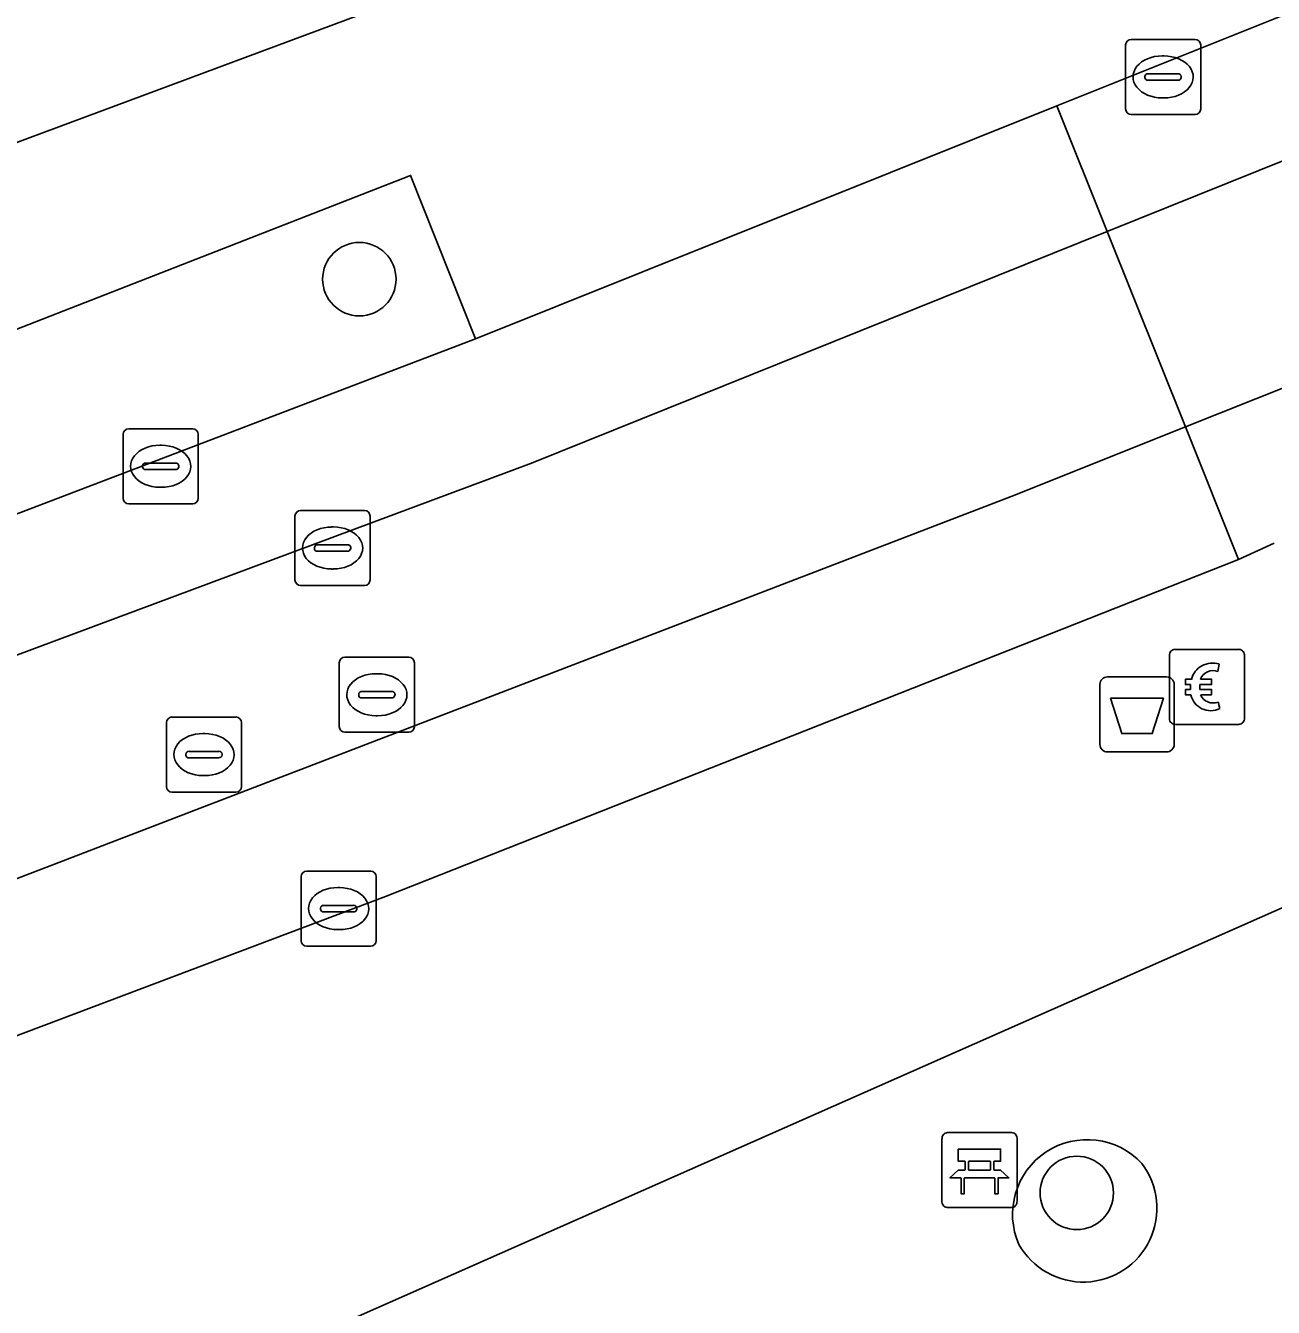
# Model space of a CAD drawing. Extents: x 160663 to 161506, y 382245 to 383291.
# Drawn here: x 161141.68 to 161158.3, y 382952.87 to 382969.94 of the extents above; entities that cross this region are included whole.
import ezdxf

# ---------------------------------------------------------------- set-up
doc = ezdxf.new("R2010")
doc.units = 0
for name, color, linetype in [('IMGEO_Afvalbak', 7, 'Continuous'), ('IMGEO_Bank', 7, 'Continuous'), ('IMGEO_Betaalautomaat', 7, 'Continuous'), ('IMGEO_Boom', 7, 'Continuous'), ('IMGEO_Groenvoorziening', 7, 'Continuous'), ('IMGEO_Kolk', 7, 'Continuous'), ('IMGEO_Pand', 7, 'Continuous'), ('IMGEO_Rijbaan_lokaal_gesloten', 7, 'Continuous'), ('IMGEO_Rioolput', 7, 'Continuous'), ('IMGEO_Voetpad_open', 7, 'Continuous')]:
    doc.layers.add(name, color=color, linetype=linetype)

msp = doc.modelspace()

# ---------------------------------------------------------------- linework, layer by layer
at = {"layer": 'IMGEO_Afvalbak'}
for p, q in [((161156.085, 382961.269), (161156.875, 382961.269)), ((161156.875, 382961.269), (161156.085, 382961.269)), ((161155.985, 382960.369), (161155.985, 382961.169)), ((161155.985, 382961.169), (161155.985, 382960.369)), ((161156.975, 382961.169), (161156.975, 382960.369)), ((161156.975, 382960.369), (161156.975, 382961.169)), ((161156.875, 382960.269), (161156.085, 382960.269)), ((161156.085, 382960.269), (161156.875, 382960.269))]:
    msp.add_line(p, q, dxfattribs=at)
msp.add_lwpolyline([(161156.128, 382960.983), (161156.832, 382960.983), (161156.683, 382960.513), (161156.277, 382960.513), (161156.128, 382960.983)], dxfattribs=at)
for centre, start, end in [((161156.085, 382961.169), 90, 180), ((161156.085, 382961.169), 90, 180), ((161156.875, 382961.169), 0, 90), ((161156.875, 382961.169), 360, 90), ((161156.085, 382960.369), 180, 270), ((161156.085, 382960.369), 180, 270), ((161156.875, 382960.369), 270, 0), ((161156.875, 382960.369), 270, 0)]:
    msp.add_arc(centre, 0.1, start, end, dxfattribs=at)
at = {"layer": 'IMGEO_Bank'}
for p, q in [((161153.882, 382954.276), (161153.882, 382955.117)), ((161153.882, 382955.117), (161153.882, 382954.276)), ((161153.957, 382955.201), (161154.798, 382955.201)), ((161154.798, 382955.201), (161153.957, 382955.201)), ((161154.882, 382955.126), (161154.882, 382954.285)), ((161154.882, 382954.285), (161154.882, 382955.126)), ((161154.191, 382954.707), (161154.191, 382954.813)), ((161154.235, 382954.813), (161154.235, 382954.707)), ((161154.523, 382954.819), (161154.241, 382954.819)), ((161154.529, 382954.707), (161154.529, 382954.813)), ((161154.573, 382954.813), (161154.573, 382954.707)), ((161154.579, 382954.599), (161154.186, 382954.599)), ((161154.241, 382954.701), (161154.523, 382954.701)), ((161154.807, 382954.201), (161153.966, 382954.201)), ((161153.966, 382954.201), (161154.807, 382954.201))]:
    msp.add_line(p, q, dxfattribs=at)
for points in [[(161154.185, 382954.819), (161154.099, 382954.819), (161154.099, 382954.98), (161154.662, 382954.98), (161154.662, 382954.819), (161154.579, 382954.819)], [(161154.129, 382954.599), (161153.987, 382954.599), (161154.099, 382954.701), (161154.185, 382954.701)], [(161154.179, 382954.592), (161154.179, 382954.385), (161154.136, 382954.385), (161154.136, 382954.592)], [(161154.579, 382954.701), (161154.662, 382954.701), (161154.774, 382954.599), (161154.635, 382954.599)], [(161154.629, 382954.592), (161154.629, 382954.385), (161154.585, 382954.385), (161154.585, 382954.592)]]:
    msp.add_lwpolyline(points, dxfattribs=at)
for centre, radius, start, end in [((161153.96, 382955.123), 0.0779, 92.4484, 184.2845), ((161153.96, 382955.123), 0.0779, 92.4484, 184.2845), ((161154.804, 382955.123), 0.0779, 2.4484, 94.2845), ((161154.804, 382955.123), 0.0779, 2.4484, 94.2845), ((161154.184, 382954.812), 0.00671, 2.8957, 87.1043), ((161154.184, 382954.708), 0.00671, 272.8957, 357.1043), ((161154.241, 382954.812), 0.00671, 92.8957, 177.1043), ((161154.241, 382954.708), 0.00671, 182.8957, 267.1043), ((161154.523, 382954.812), 0.00671, 2.8957, 87.1043), ((161154.523, 382954.708), 0.00671, 272.8957, 357.1043), ((161154.58, 382954.812), 0.00671, 92.8957, 177.1043), ((161154.58, 382954.708), 0.00671, 182.8957, 267.1043), ((161154.129, 382954.592), 0.00671, 2.8957, 87.1043), ((161154.186, 382954.592), 0.00671, 92.8957, 177.1043), ((161154.578, 382954.592), 0.00671, 2.8957, 87.1043), ((161154.635, 382954.592), 0.00671, 92.8957, 177.1043), ((161153.96, 382954.279), 0.0779, 182.4484, 274.2845), ((161153.96, 382954.279), 0.0779, 182.4484, 274.2845), ((161154.804, 382954.279), 0.0779, 272.4484, 4.2845), ((161154.804, 382954.279), 0.0779, 272.4484, 4.2845)]:
    msp.add_arc(centre, radius, start, end, dxfattribs=at)
at = {"layer": 'IMGEO_Betaalautomaat'}
for p, q in [((161156.911, 382960.711), (161156.911, 382961.552)), ((161156.911, 382961.552), (161156.911, 382960.711)), ((161156.986, 382961.635), (161157.827, 382961.635)), ((161157.827, 382961.635), (161156.986, 382961.635)), ((161157.91, 382961.561), (161157.91, 382960.72)), ((161157.91, 382960.72), (161157.91, 382961.561)), ((161157.573, 382961.44), (161157.556, 382961.34)), ((161157.194, 382961.099), (161157.194, 382961.167)), ((161157.315, 382961.167), (161157.315, 382961.099)), ((161157.56, 382960.934), (161157.582, 382960.847)), ((161157.836, 382960.636), (161156.995, 382960.636)), ((161156.995, 382960.636), (161157.836, 382960.636))]:
    msp.add_line(p, q, dxfattribs=at)
for points in [[(161157.194, 382961.167), (161157.125, 382961.167), (161157.125, 382961.236), (161157.204, 382961.236)], [(161157.326, 382961.236), (161157.473, 382961.236), (161157.473, 382961.167), (161157.315, 382961.167)], [(161157.199, 382961.03), (161157.125, 382961.03), (161157.125, 382961.099), (161157.194, 382961.099)], [(161157.315, 382961.099), (161157.473, 382961.099), (161157.473, 382961.03), (161157.329, 382961.03)]]:
    msp.add_lwpolyline(points, dxfattribs=at)
for centre, radius, start, end in [((161156.989, 382961.558), 0.0779, 92.4484, 184.2845), ((161156.989, 382961.558), 0.0779, 92.4484, 184.2845), ((161157.833, 382961.558), 0.0779, 2.4484, 94.2845), ((161157.833, 382961.558), 0.0779, 2.4484, 94.2845), ((161157.487, 382961.16), 0.293, 73.014, 165.0139), ((161157.493, 382961.173), 0.179, 69.3236, 159.5683), ((161157.46, 382961.085), 0.267, 191.8096, 297.0389), ((161157.493, 382961.1), 0.179, 202.7625, 291.8693), ((161156.989, 382960.714), 0.0779, 182.4484, 274.2845), ((161156.989, 382960.714), 0.0779, 182.4484, 274.2845), ((161157.833, 382960.714), 0.0779, 272.4484, 4.2845), ((161157.833, 382960.714), 0.0779, 272.4484, 4.2845)]:
    msp.add_arc(centre, radius, start, end, dxfattribs=at)
at = {"layer": 'IMGEO_Boom'}
for centre in [(161146.121, 382966.565), (161155.678, 382954.397)]:
    msp.add_circle(centre, 0.489, dxfattribs=at)
at = {"layer": 'IMGEO_Groenvoorziening'}
msp.add_lwpolyline([(161147.667, 382965.769), (161146.804, 382967.946), (161134.242, 382963.047), (161135.104, 382960.976)], close=True, dxfattribs=at)
for centre, radius, start, end in [((161155.816, 382954.112), 0.994, 42.8932, 203.7895), ((161155.764, 382954.191), 0.982, 209.2241, 37.4586)]:
    msp.add_arc(centre, radius, start, end, dxfattribs=at)
at = {"layer": 'IMGEO_Kolk'}
for p, q in [((161156.402, 382969.758), (161157.254, 382969.758)), ((161156.327, 382968.832), (161156.327, 382969.684)), ((161157.328, 382969.684), (161157.328, 382968.832)), ((161156.815, 382969.538), (161156.84, 382969.538)), ((161156.586, 382969.252), (161156.586, 382969.264)), ((161157.024, 382969.215), (161156.626, 382969.215)), ((161156.629, 382969.301), (161157.027, 382969.301)), ((161157.07, 382969.264), (161157.07, 382969.252)), ((161156.838, 382968.978), (161156.813, 382968.978)), ((161157.254, 382968.758), (161156.402, 382968.758)), ((161142.974, 382963.647), (161142.974, 382964.499)), ((161143.049, 382964.573), (161143.901, 382964.573)), ((161143.975, 382964.499), (161143.975, 382963.647)), ((161143.462, 382964.353), (161143.487, 382964.353)), ((161143.276, 382964.116), (161143.674, 382964.116)), ((161143.233, 382964.067), (161143.233, 382964.079)), ((161143.671, 382964.03), (161143.273, 382964.03)), ((161143.717, 382964.079), (161143.717, 382964.067)), ((161143.485, 382963.793), (161143.46, 382963.793)), ((161143.901, 382963.573), (161143.049, 382963.573)), ((161145.42, 382958.683), (161146.272, 382958.683)), ((161145.345, 382957.757), (161145.345, 382958.609)), ((161145.833, 382958.463), (161145.858, 382958.463)), ((161146.346, 382958.609), (161146.346, 382957.757)), ((161145.604, 382958.177), (161145.604, 382958.189)), ((161146.042, 382958.14), (161145.644, 382958.14)), ((161145.647, 382958.226), (161146.045, 382958.226)), ((161146.088, 382958.189), (161146.088, 382958.177)), ((161145.856, 382957.903), (161145.831, 382957.903)), ((161146.272, 382957.683), (161145.42, 382957.683))]:
    msp.add_line(p, q, dxfattribs=at)
for points in [[(161156.402, 382969.758), (161157.254, 382969.758)], [(161156.327, 382968.832), (161156.327, 382969.684)], [(161157.328, 382969.684), (161157.328, 382968.832)], [(161157.254, 382968.758), (161156.402, 382968.758)], [(161142.974, 382963.647), (161142.974, 382964.499)], [(161143.049, 382964.573), (161143.901, 382964.573)], [(161143.975, 382964.499), (161143.975, 382963.647)], [(161143.901, 382963.573), (161143.049, 382963.573)], [(161145.42, 382958.683), (161146.272, 382958.683)], [(161145.345, 382957.757), (161145.345, 382958.609)], [(161146.346, 382958.609), (161146.346, 382957.757)], [(161146.272, 382957.683), (161145.42, 382957.683)]]:
    msp.add_lwpolyline(points, dxfattribs=at)
for centre, radius, start, end in [((161156.404, 382969.682), 0.0765, 91.552, 178.448), ((161156.404, 382969.682), 0.0765, 91.552, 178.448), ((161157.252, 382969.682), 0.0765, 1.552, 88.448), ((161157.252, 382969.682), 0.0765, 1.552, 88.448), ((161156.626, 382969.261), 0.0403, 85.8775, 175.7526), ((161156.623, 382969.251), 0.0366, 178.938, 274.7102), ((161157.027, 382969.258), 0.043, 264.8664, 352.4533), ((161157.031, 382969.263), 0.0386, 1.7309, 96.639), ((161156.404, 382968.834), 0.0765, 181.552, 268.448), ((161156.404, 382968.834), 0.0765, 181.552, 268.448), ((161157.252, 382968.834), 0.0765, 271.552, 358.448), ((161157.252, 382968.834), 0.0765, 271.552, 358.448), ((161143.051, 382964.497), 0.0765, 91.552, 178.448), ((161143.051, 382964.497), 0.0765, 91.552, 178.448), ((161143.899, 382964.497), 0.0765, 1.552, 88.448), ((161143.899, 382964.497), 0.0765, 1.552, 88.448), ((161143.273, 382964.076), 0.0403, 85.8775, 175.7526), ((161143.678, 382964.078), 0.0386, 1.7309, 96.639), ((161143.27, 382964.066), 0.0366, 178.938, 274.7102), ((161143.674, 382964.073), 0.043, 264.8664, 352.4533), ((161143.051, 382963.649), 0.0765, 181.552, 268.448), ((161143.051, 382963.649), 0.0765, 181.552, 268.448), ((161143.899, 382963.649), 0.0765, 271.552, 358.448), ((161143.899, 382963.649), 0.0765, 271.552, 358.448), ((161145.422, 382958.607), 0.0765, 91.552, 178.448), ((161145.422, 382958.607), 0.0765, 91.552, 178.448), ((161146.27, 382958.607), 0.0765, 1.552, 88.448), ((161146.27, 382958.607), 0.0765, 1.552, 88.448), ((161145.644, 382958.186), 0.0403, 85.8775, 175.7526), ((161145.641, 382958.176), 0.0366, 178.938, 274.7102), ((161146.045, 382958.183), 0.043, 264.8664, 352.4533), ((161146.049, 382958.188), 0.0386, 1.7309, 96.639), ((161145.422, 382957.759), 0.0765, 181.552, 268.448), ((161145.422, 382957.759), 0.0765, 181.552, 268.448), ((161146.27, 382957.759), 0.0765, 271.552, 358.448), ((161146.27, 382957.759), 0.0765, 271.552, 358.448)]:
    msp.add_arc(centre, radius, start, end, dxfattribs=at)
for centre, major_axis, ratio, start_param, end_param in [((161156.814, 382969.258), (-0.387, 0.002), 0.722429, 4.712389, 7.853982), ((161156.839, 382969.258), (-0.39, 0.002), 0.717154, 1.570796, 4.712389), ((161143.461, 382964.073), (-0.387, 0.002), 0.722429, 4.712389, 7.853982), ((161143.486, 382964.073), (-0.39, 0.002), 0.717154, 1.570796, 4.712389), ((161145.832, 382958.183), (-0.387, 0.002), 0.722429, 4.712389, 7.853982), ((161145.857, 382958.183), (-0.39, 0.002), 0.717154, 1.570796, 4.712389)]:
    msp.add_ellipse(centre, major_axis=major_axis, ratio=ratio, start_param=start_param, end_param=end_param, dxfattribs=at)
at = {"layer": 'IMGEO_Pand'}
msp.add_lwpolyline([(161135.325, 382966.07), (161149.636, 382971.394), (161150.064, 382971.569), (161142.845, 382980.928), (161139.695, 382984.677), (161127.727, 382998.923), (161120.931, 382988.401), (161121.32, 382988.191), (161124.191, 382984.784), (161131.708, 382975.266)], close=True, dxfattribs=at)
at = {"layer": 'IMGEO_Rijbaan_lokaal_gesloten'}
for points in [[(161174.239, 382974.445), (161166.825, 382971.475), (161160.123, 382968.824), (161156.081, 382967.198), (161157.124, 382964.597), (161168.258, 382969.03), (161173.59, 382971.178), (161183.915, 382975.314), (161188.889, 382977.325), (161200.756, 382982.281), (161214.852, 382988.532), (161223.167, 382992.343), (161241.404, 383001.128)], [(161193.301, 382984.158), (161188.164, 382982.084), (161182.574, 382979.814), (161178.436, 382978.134), (161173.529, 382976.159), (161166.197, 382973.228), (161160.76, 382971.035), (161159.386, 382970.467), (161155.41, 382968.873), (161156.081, 382967.198), (161160.123, 382968.824), (161166.825, 382971.475), (161174.239, 382974.445)], [(161168.258, 382969.03), (161157.124, 382964.597), (161157.832, 382962.832), (161158.309, 382963.049)]]:
    msp.add_lwpolyline(points, dxfattribs=at)
for points in [[(161148.412, 382964.113), (161156.081, 382967.198), (161155.41, 382968.873), (161147.667, 382965.769), (161135.104, 382960.976), (161131.383, 382959.595), (161131.99, 382957.995)], [(161157.124, 382964.597), (161156.081, 382967.198), (161148.412, 382964.113), (161131.99, 382957.995), (161133.011, 382955.303), (161133.457, 382955.47), (161154.805, 382963.673)], [(161157.832, 382962.832), (161157.124, 382964.597), (161154.805, 382963.673), (161133.457, 382955.47), (161133.011, 382955.303), (161133.682, 382953.531), (161134.046, 382953.655), (161146.471, 382958.343)]]:
    msp.add_lwpolyline(points, close=True, dxfattribs=at)
at = {"layer": 'IMGEO_Rioolput'}
for p, q in [((161145.263, 382962.559), (161145.263, 382963.411)), ((161145.338, 382963.485), (161146.19, 382963.485)), ((161146.264, 382963.411), (161146.264, 382962.559)), ((161145.751, 382963.265), (161145.776, 382963.265)), ((161145.522, 382962.979), (161145.522, 382962.991)), ((161145.96, 382962.942), (161145.562, 382962.942)), ((161145.565, 382963.028), (161145.963, 382963.028)), ((161146.006, 382962.991), (161146.006, 382962.979)), ((161145.774, 382962.705), (161145.749, 382962.705)), ((161146.19, 382962.485), (161145.338, 382962.485)), ((161145.853, 382960.605), (161145.853, 382961.457)), ((161145.928, 382961.531), (161146.78, 382961.531)), ((161146.854, 382961.457), (161146.854, 382960.605)), ((161146.341, 382961.311), (161146.366, 382961.311)), ((161146.112, 382961.025), (161146.112, 382961.037)), ((161146.155, 382961.074), (161146.553, 382961.074)), ((161146.596, 382961.037), (161146.596, 382961.025)), ((161146.55, 382960.988), (161146.152, 382960.988)), ((161143.625, 382960.734), (161144.477, 382960.734)), ((161146.364, 382960.751), (161146.339, 382960.751)), ((161143.55, 382959.808), (161143.55, 382960.66)), ((161144.038, 382960.514), (161144.063, 382960.514)), ((161144.551, 382960.66), (161144.551, 382959.808)), ((161146.78, 382960.531), (161145.928, 382960.531)), ((161143.809, 382960.228), (161143.809, 382960.24)), ((161144.247, 382960.191), (161143.849, 382960.191)), ((161143.852, 382960.277), (161144.25, 382960.277)), ((161144.293, 382960.24), (161144.293, 382960.228)), ((161144.061, 382959.954), (161144.036, 382959.954)), ((161144.477, 382959.734), (161143.625, 382959.734))]:
    msp.add_line(p, q, dxfattribs=at)
for points in [[(161145.263, 382962.559), (161145.263, 382963.411)], [(161145.338, 382963.485), (161146.19, 382963.485)], [(161146.264, 382963.411), (161146.264, 382962.559)], [(161146.19, 382962.485), (161145.338, 382962.485)], [(161145.853, 382960.605), (161145.853, 382961.457)], [(161145.928, 382961.531), (161146.78, 382961.531)], [(161146.854, 382961.457), (161146.854, 382960.605)], [(161143.625, 382960.734), (161144.477, 382960.734)], [(161143.55, 382959.808), (161143.55, 382960.66)], [(161144.551, 382960.66), (161144.551, 382959.808)], [(161146.78, 382960.531), (161145.928, 382960.531)], [(161144.477, 382959.734), (161143.625, 382959.734)]]:
    msp.add_lwpolyline(points, dxfattribs=at)
for centre, radius, start, end in [((161145.34, 382963.409), 0.0765, 91.552, 178.448), ((161145.34, 382963.409), 0.0765, 91.552, 178.448), ((161146.188, 382963.409), 0.0765, 1.552, 88.448), ((161146.188, 382963.409), 0.0765, 1.552, 88.448), ((161145.562, 382962.988), 0.0403, 85.8775, 175.7526), ((161145.559, 382962.978), 0.0366, 178.938, 274.7102), ((161145.963, 382962.985), 0.043, 264.8664, 352.4533), ((161145.967, 382962.99), 0.0386, 1.7309, 96.639), ((161145.34, 382962.561), 0.0765, 181.552, 268.448), ((161145.34, 382962.561), 0.0765, 181.552, 268.448), ((161146.188, 382962.561), 0.0765, 271.552, 358.448), ((161146.188, 382962.561), 0.0765, 271.552, 358.448), ((161145.93, 382961.455), 0.0765, 91.552, 178.448), ((161145.93, 382961.455), 0.0765, 91.552, 178.448), ((161146.778, 382961.455), 0.0765, 1.552, 88.448), ((161146.778, 382961.455), 0.0765, 1.552, 88.448), ((161146.152, 382961.034), 0.0403, 85.8775, 175.7526), ((161146.149, 382961.024), 0.0366, 178.938, 274.7102), ((161146.553, 382961.031), 0.043, 264.8664, 352.4533), ((161146.557, 382961.036), 0.0386, 1.7309, 96.639), ((161143.627, 382960.658), 0.0765, 91.552, 178.448), ((161143.627, 382960.658), 0.0765, 91.552, 178.448), ((161144.475, 382960.658), 0.0765, 1.552, 88.448), ((161144.475, 382960.658), 0.0765, 1.552, 88.448), ((161145.93, 382960.607), 0.0765, 181.552, 268.448), ((161145.93, 382960.607), 0.0765, 181.552, 268.448), ((161146.778, 382960.607), 0.0765, 271.552, 358.448), ((161146.778, 382960.607), 0.0765, 271.552, 358.448), ((161143.849, 382960.237), 0.0403, 85.8775, 175.7526), ((161143.846, 382960.227), 0.0366, 178.938, 274.7102), ((161144.25, 382960.234), 0.043, 264.8664, 352.4533), ((161144.254, 382960.239), 0.0386, 1.7309, 96.639), ((161143.627, 382959.81), 0.0765, 181.552, 268.448), ((161143.627, 382959.81), 0.0765, 181.552, 268.448), ((161144.475, 382959.81), 0.0765, 271.552, 358.448), ((161144.475, 382959.81), 0.0765, 271.552, 358.448)]:
    msp.add_arc(centre, radius, start, end, dxfattribs=at)
for centre, major_axis, ratio, start_param, end_param in [((161145.75, 382962.985), (-0.387, 0.002), 0.722429, 4.712389, 7.853982), ((161145.775, 382962.985), (-0.39, 0.002), 0.717154, 1.570796, 4.712389), ((161146.34, 382961.031), (-0.387, 0.002), 0.722429, 4.712389, 7.853982), ((161146.365, 382961.031), (-0.39, 0.002), 0.717154, 1.570796, 4.712389), ((161144.037, 382960.234), (-0.387, 0.002), 0.722429, 4.712389, 7.853982), ((161144.062, 382960.234), (-0.39, 0.002), 0.717154, 1.570796, 4.712389)]:
    msp.add_ellipse(centre, major_axis=major_axis, ratio=ratio, start_param=start_param, end_param=end_param, dxfattribs=at)
at = {"layer": 'IMGEO_Voetpad_open'}
for points in [[(161162.228, 382976.56), (161157.171, 382974.486), (161157.525, 382973.62), (161150.92, 382970.921), (161150.57, 382971.777), (161150.064, 382971.569), (161149.636, 382971.394), (161135.325, 382966.07), (161129.211, 382963.795), (161126.109, 382962.795), (161120.614, 382960.716), (161108.324, 382956.065), (161108.16, 382956.003), (161097.669, 382952.41), (161094.221, 382951.27), (161089.965, 382949.829), (161089.012, 382949.506), (161082.437, 382947.335), (161075.318, 382944.985)], [(161078.659, 382940.942), (161096.277, 382946.705), (161099.951, 382948.027), (161099.178, 382950.212), (161104.384, 382952.098), (161107.076, 382953.073), (161107.841, 382950.917), (161119.104, 382955.049), (161118.308, 382957.204), (161121.008, 382958.201), (161126.169, 382960.107), (161126.973, 382957.945), (161128.533, 382958.538), (161131.383, 382959.595), (161135.104, 382960.976), (161134.242, 382963.047), (161146.804, 382967.946), (161147.667, 382965.769), (161155.41, 382968.873), (161159.386, 382970.467)], [(161158.309, 382963.049), (161157.832, 382962.832), (161146.471, 382958.343), (161134.046, 382953.655), (161133.682, 382953.531), (161110.287, 382944.833), (161111.066, 382942.663), (161107.347, 382941.305), (161102.869, 382939.677), (161102.099, 382941.861), (161098.877, 382940.719), (161096.497, 382939.89), (161097.266, 382937.711)], [(161078.085, 382929.442), (161084.715, 382931.203), (161084.781, 382931.011), (161084.811, 382931.021), (161092.342, 382933.624), (161099.776, 382936.194), (161102.286, 382937.062), (161109.961, 382939.715), (161126.951, 382945.57), (161130.667, 382946.848), (161140.009, 382950.063), (161159.988, 382958.892)], [(161159.988, 382958.892), (161140.009, 382950.063), (161140.962, 382947.214), (161141.221, 382947.303), (161145.362, 382935.353), (161143.599, 382914.302), (161143.563, 382913.86), (161144.031, 382913.8), (161141.51, 382882.824), (161141.018, 382882.863), (161140.981, 382882.422), (161140.996, 382882.421), (161140.806, 382880.615), (161140.449, 382880.099), (161140.784, 382879.832), (161139.714, 382878.392), (161139.357, 382878.667), (161136.742, 382875.246), (161118.078, 382850.867), (161121.308, 382848.368), (161133.417, 382864.187)]]:
    msp.add_lwpolyline(points, dxfattribs=at)
for centre, radius, start, end in [((161155.816, 382954.112), 0.994, 42.8932, 203.7895), ((161155.764, 382954.191), 0.982, 209.2241, 37.4586)]:
    msp.add_arc(centre, radius, start, end, dxfattribs=at)

doc.saveas('drawing.dxf')
